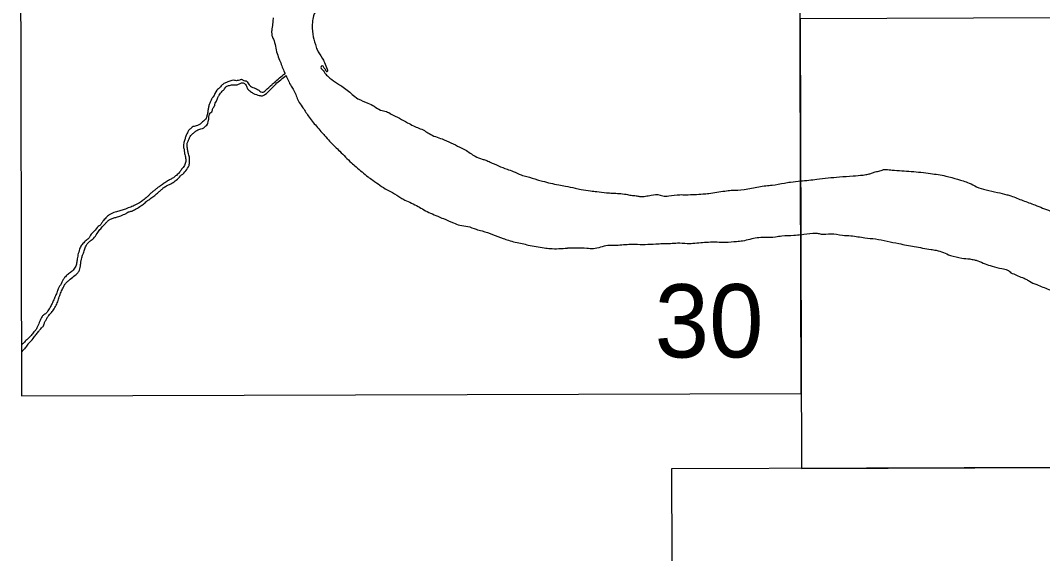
# Model space of a CAD drawing. Extents: x 3329332 to 3367211, y 631066 to 656469.
# Drawn here: x 3354026 to 3355661, y 633892 to 634743 of the extents above; entities that cross this region are included whole.
import ezdxf

# ---------------------------------------------------------------- set-up
doc = ezdxf.new("R2010")
doc.units = 0
doc.layers.add('V-ANNO-NPLT', color=7, linetype='Continuous')

msp = doc.modelspace()

# ---------------------------------------------------------------- linework, layer by layer
at = {"layer": 'V-ANNO-NPLT'}
msp.add_line((3354447.6, 634662.5), (3354449.4, 634658.6), dxfattribs=at)
for points in [[(3354028.1, 634143.6), (3355275, 634147.3), (3355272.6, 634865.5), (3354026.3, 634861.8), (3354028.1, 634143.6)], [(3355275.4, 634027.5), (3356522.5, 634032.3), (3356519.5, 634750.5), (3355273, 634745.8), (3355275.4, 634027.5)], [(3355069.9, 633308.7), (3356317.6, 633313.2), (3356314.7, 634031.4), (3355067.6, 634026.9), (3355069.9, 633308.7)]]:
    msp.add_lwpolyline(points, dxfattribs=at)
for points in [[(3354591.6, 634820.5), (3354576.7, 634813), (3354567.2, 634807.6), (3354552.7, 634799.6), (3354542.8, 634793.4), (3354530.2, 634783.9), (3354521.8, 634777.7), (3354509.6, 634767.4), (3354505.8, 634765.1), (3354501.6, 634762), (3354495.1, 634750.5), (3354493.2, 634740.6)], [(3354430.2, 634747.7), (3354429.9, 634740.1), (3354428.3, 634730.2), (3354428, 634724.4), (3354428.4, 634719.5), (3354430.7, 634713.7), (3354436.8, 634690.4), (3354440.7, 634679.7), (3354447.6, 634662.5)], [(3354493.3, 634740.9), (3354493.6, 634721.5), (3354497.9, 634705.1), (3354500.6, 634696.7), (3354509, 634683.3), (3354512.4, 634676.4), (3354516.7, 634665.7), (3354517.4, 634663.1), (3354517, 634661.5), (3354516.3, 634661.5), (3354514.8, 634663.8), (3354511.3, 634668.4), (3354509, 634671.1), (3354508.2, 634670.7), (3354507.1, 634669.9), (3354510.9, 634662.7)], [(3354377.2, 634647.7), (3354379.8, 634649.3), (3354380.6, 634649.1), (3354382.5, 634647.9), (3354385.1, 634646.9), (3354387.3, 634646.7), (3354390, 634643.5), (3354394.1, 634638.4), (3354397.7, 634636.2), (3354402.1, 634634.8), (3354405.6, 634633.2), (3354409.1, 634630.5), (3354412.9, 634628.7), (3354418.1, 634631.4), (3354428.8, 634641.1), (3354432.1, 634644.1), (3354449.4, 634658.6)], [(3354379.5, 634643.7), (3354382.7, 634643.7), (3354384.5, 634642.4), (3354387.2, 634639.4), (3354389.6, 634634.3), (3354394.4, 634629.8), (3354399.2, 634626.7), (3354408.2, 634623.6), (3354413.4, 634623.1), (3354417.3, 634625), (3354434.5, 634641.7), (3354451, 634655.2)], [(3354451, 634655.2), (3354454.8, 634646.9), (3354459.1, 634638.5), (3354463.7, 634631.6), (3354470.9, 634614.4), (3354476.7, 634605.6), (3354486.6, 634590.8), (3354492.8, 634582.7), (3354506.9, 634566), (3354512.7, 634559.5)], [(3354510.9, 634662.7), (3354515.9, 634656.2), (3354521.3, 634651.2), (3354533.1, 634642.8), (3354540.4, 634638.3), (3354556.8, 634625.3), (3354566, 634618.4), (3354582, 634611.2), (3354592, 634606.2), (3354602.3, 634600.2), (3354611.5, 634597.9), (3354619.1, 634593.7)], [(3354377.2, 634647.7), (3354372.9, 634647.2), (3354370.4, 634647.2), (3354366.4, 634647.7), (3354362.5, 634646.7), (3354359.5, 634645.9), (3354356, 634644.3), (3354352.9, 634643), (3354350.7, 634641.7), (3354347.2, 634638.7), (3354345.1, 634636.4), (3354340.6, 634631.9), (3354334.1, 634621), (3354331.6, 634617.5), (3354330.8, 634614.9)], [(3354340, 634614.3), (3354341.8, 634620.1), (3354344, 634624.1), (3354349.1, 634630.2), (3354352.8, 634634.3), (3354356.5, 634638.4), (3354362.1, 634639.8), (3354365.7, 634640.6), (3354370.7, 634640.5), (3354375.2, 634641.4), (3354379.7, 634643.7)], [(3354330.8, 634614.9), (3354327.7, 634607.4), (3354326.6, 634602.4), (3354325.7, 634596.8), (3354324.6, 634591.2), (3354322.5, 634585.9), (3354319, 634582.6), (3354313.6, 634577.8), (3354309.4, 634575.7), (3354305.6, 634574.5), (3354302.7, 634573.7), (3354299.2, 634571.3), (3354295.3, 634567.5), (3354294.2, 634565.5)], [(3354304.2, 634564.4), (3354308.1, 634567.7), (3354311.8, 634569.4), (3354315, 634570.2), (3354319.3, 634571.8), (3354321.4, 634573.6), (3354324.1, 634576.3), (3354326, 634579.5), (3354327.1, 634583.9), (3354327.5, 634587.5), (3354328.2, 634591.7), (3354329.5, 634595.1), (3354332.1, 634597.6), (3354333.2, 634600.2), (3354335.3, 634604.9), (3354336.9, 634607.6), (3354337.8, 634611.1), (3354340, 634614.3)], [(3354619.1, 634593.7), (3354645.5, 634580), (3354654.7, 634575), (3354672.2, 634567.4), (3354679.9, 634562.5), (3354700.5, 634554.1)], [(3354294.2, 634565.5), (3354290.6, 634558.5), (3354289.1, 634553), (3354287.4, 634547.1), (3354286.8, 634543.1), (3354287.9, 634537.7), (3354288.5, 634532.6), (3354290.1, 634525.5), (3354290.6, 634521.5), (3354290.6, 634518.3)], [(3354296.4, 634518.3), (3354296.5, 634525), (3354294.6, 634531.8), (3354293.5, 634537.2), (3354293, 634541), (3354292.8, 634546), (3354294.3, 634550.5), (3354296, 634554.2), (3354297.6, 634557.9), (3354299.7, 634560.6), (3354304.2, 634564.4)], [(3354512.7, 634559.5), (3354529.1, 634541.9), (3354537.1, 634534.3), (3354555.5, 634516), (3354563.2, 634509.5)], [(3354700.5, 634554.1), (3354728.8, 634541.1), (3354737.6, 634536.6), (3354753.3, 634526.3), (3354764.7, 634521.7), (3354770.4, 634520.2), (3354777.3, 634517.2)], [(3354290.6, 634518.3), (3354288.4, 634511.7), (3354283.9, 634505.6), (3354280.8, 634501), (3354275.6, 634495.9), (3354270.9, 634492.2), (3354265.9, 634489.3), (3354260.2, 634486.1), (3354254.6, 634482.2), (3354249.1, 634478.5), (3354244.5, 634475.1), (3354240, 634471.5), (3354235.7, 634468.2), (3354232.2, 634464.7), (3354229, 634461.5)], [(3354236.5, 634460.4), (3354242.8, 634465.2), (3354248, 634469.9), (3354252, 634473.1), (3354255.7, 634476.6), (3354261, 634479.7), (3354268.5, 634483.5), (3354275.5, 634488.3), (3354282.4, 634494.9), (3354289.1, 634501.3), (3354294.8, 634509.3), (3354295.9, 634511.9), (3354296.4, 634518.3)], [(3354563.2, 634509.5), (3354582.3, 634493.5), (3354589.9, 634488.1), (3354612.5, 634472.9), (3354621.3, 634468.3), (3354634.6, 634459.9), (3354640.8, 634456.5)], [(3354777.3, 634517.2), (3354804.4, 634505.7), (3354814.4, 634502.3), (3354827, 634496.6), (3354836.2, 634494), (3354853, 634489), (3354861, 634486.7), (3354887, 634480.7), (3354897.7, 634478.8), (3354913.3, 634475.4), (3354922.9, 634473.5)], [(3355273.9, 634486.9), (3355299.7, 634489.7), (3355335.8, 634493.5), (3355357.8, 634495), (3355373.7, 634496.4), (3355382.1, 634497.8), (3355387.2, 634499.2), (3355393.3, 634501.6), (3355400.8, 634503), (3355408.3, 634505.4), (3355410.6, 634505.4), (3355420.4, 634504.4), (3355450.8, 634502.2), (3355481.7, 634498.9), (3355506.1, 634494.8), (3355515.9, 634492.4)], [(3355515.9, 634492.4), (3355533.9, 634486.9), (3355543.3, 634483.6), (3355555.4, 634477.5), (3355570.4, 634472.9), (3355588.7, 634468.7), (3355603.7, 634465), (3355610.2, 634463.1), (3355629.4, 634455.7), (3355648.6, 634448.7), (3355660.8, 634443.5)], [(3354922.9, 634473.5), (3354937.8, 634471.2), (3354948.1, 634470.1), (3354963.3, 634468.2), (3354972.9, 634467.5), (3354994.7, 634465.6), (3355003.1, 634464.1), (3355010.7, 634463.3), (3355016.4, 634462.2), (3355026, 634462.6), (3355034.7, 634464.1), (3355049.3, 634464.5), (3355053.5, 634463), (3355063, 634463), (3355080.6, 634465), (3355090.9, 634465), (3355117.6, 634466.2), (3355127.1, 634467)], [(3355127.1, 634467), (3355152.7, 634470.9), (3355163, 634472), (3355183.6, 634473.2), (3355195.5, 634475.5), (3355218.4, 634479.4), (3355228.3, 634480.2), (3355248.1, 634483.6), (3355257.7, 634485.2), (3355273.9, 634486.9)], [(3354229, 634461.5), (3354222.6, 634456.1), (3354216.6, 634452.2), (3354208.2, 634447.5), (3354200.7, 634444.6), (3354192.4, 634441.3), (3354185.2, 634439.2), (3354177.9, 634437.1), (3354169.4, 634433.5), (3354164.5, 634429.7)], [(3354165, 634422.3), (3354169.1, 634425.4), (3354174.4, 634427.5), (3354180, 634429.1), (3354186.7, 634431.2), (3354191.3, 634433.3), (3354195.2, 634435), (3354198.2, 634437.1), (3354200.1, 634437.8), (3354205.7, 634439.4), (3354211.5, 634442.6), (3354219, 634447.1), (3354224.2, 634451.1), (3354229.7, 634455.7), (3354236.5, 634460.4)], [(3354640.8, 634456.5), (3354662.2, 634446.2), (3354671.3, 634440.9), (3354693.5, 634430.6), (3354702.7, 634426.8), (3354718.7, 634420), (3354729, 634416.2), (3354741.6, 634414.3), (3354755, 634409.7)], [(3355660.8, 634443.5), (3355673.6, 634438.9), (3355699.4, 634426.3), (3355709.2, 634422.6), (3355715.3, 634421.2), (3355717.2, 634419.3), (3355718.1, 634415.5), (3355718.1, 634414.1), (3355723.8, 634410.9), (3355754.7, 634395), (3355784.2, 634379.1), (3355798.2, 634372.1)], [(3354164.5, 634429.7), (3354159, 634423.6), (3354156, 634419.3), (3354153.3, 634416), (3354150.6, 634414.1), (3354144, 634406.6), (3354138.4, 634400.3), (3354136.1, 634396.2), (3354131.4, 634391.8), (3354126.3, 634387), (3354122.2, 634381.4), (3354120.7, 634378)], [(3354128.6, 634377.1), (3354131.3, 634383.5), (3354133.8, 634387.5), (3354138.5, 634391.5), (3354142.9, 634395.2), (3354149, 634402.8), (3354153.5, 634409.2), (3354158.4, 634415.1), (3354161.8, 634418.5), (3354165, 634422.3)], [(3354755, 634409.7), (3354764.5, 634407.1), (3354781.4, 634401.4), (3354798.2, 634395.3), (3354806.6, 634392.2), (3354828.7, 634386.9), (3354838.3, 634384.6), (3354863.9, 634380.1), (3354873.4, 634379), (3354900.9, 634379.8)], [(3355274.2, 634401), (3355263.2, 634399.6), (3355243.7, 634398.8), (3355233.8, 634397.2), (3355215.8, 634396.8), (3355204.4, 634396), (3355181.1, 634391), (3355171.6, 634389.9), (3355153.6, 634388.7), (3355140.3, 634389), (3355129.6, 634389), (3355104.8, 634387.1), (3355092.5, 634386.7), (3355076.9, 634387.4), (3355065.8, 634386.6)], [(3355274.2, 634401), (3355293.4, 634403.5), (3355300.4, 634403.5), (3355306.5, 634402.1), (3355322.4, 634402.6), (3355340.6, 634400.3), (3355354.2, 634399.4), (3355376.7, 634396.2), (3355393.5, 634394.3), (3355430.9, 634386.9), (3355455.7, 634382.3), (3355482.4, 634377.6), (3355490.8, 634376.2), (3355513.3, 634367.9)], [(3354120.7, 634378), (3354118.3, 634368.7), (3354116.9, 634360.6), (3354115.8, 634353.9), (3354113, 634347.6), (3354107.4, 634341.8), (3354102.1, 634337.8), (3354097, 634332.7), (3354094.1, 634328.7)], [(3354104, 634328.5), (3354111.9, 634335.1), (3354118.1, 634340.2), (3354120.6, 634344.4), (3354122.4, 634353.7), (3354123.3, 634359.6), (3354124.3, 634364.4), (3354126.3, 634369.7), (3354128.6, 634377.1)], [(3355065.8, 634386.6), (3355053.2, 634386.6), (3355042.5, 634385.8), (3355008.6, 634385.3), (3354999.4, 634385.3), (3354976.1, 634383.8), (3354965.4, 634383.7), (3354942.5, 634378.7), (3354931.8, 634379.1), (3354900.9, 634379.8)], [(3355513.3, 634367.9), (3355531.8, 634363.7), (3355544.4, 634362.3), (3355551.9, 634360.9), (3355557.1, 634359.5), (3355568.8, 634354.4), (3355580, 634351.1), (3355595.9, 634346.9), (3355604.8, 634344.6), (3355610, 634340.4)], [(3354094.7, 634329.5), (3354090.1, 634320.7), (3354086, 634312.8), (3354085.2, 634310.2), (3354083.9, 634306.6), (3354080.7, 634299.8), (3354078.2, 634293.9), (3354075.3, 634288.1), (3354072.3, 634282.5), (3354070.1, 634279.6), (3354068.8, 634277.2), (3354065.4, 634274.3)], [(3354073.6, 634274.5), (3354078.1, 634279.6), (3354082.2, 634286.4), (3354086, 634294.1), (3354088.4, 634301.9), (3354091.3, 634309.5), (3354094.5, 634316.3), (3354096.7, 634320.8), (3354099.9, 634324.8), (3354104, 634328.5)], [(3355610, 634340.4), (3355628.5, 634332.5), (3355634.1, 634330.2), (3355639.7, 634326.9), (3355651.4, 634321.3), (3355670.6, 634313.8), (3355683.3, 634308.2), (3355692.6, 634303.6), (3355695.9, 634300.8), (3355696.8, 634298), (3355704.8, 634295.2), (3355710.4, 634292.8), (3355722.6, 634284), (3355732, 634276.9), (3355740.4, 634270.9)], [(3354065.4, 634274.3), (3354062.6, 634272.3), (3354059.4, 634267.8), (3354057.1, 634263), (3354055.7, 634258.6), (3354053.8, 634254.5), (3354051.2, 634249.8), (3354047.9, 634245.8), (3354043.3, 634240.2), (3354037.7, 634234.3), (3354032.6, 634229.6), (3354030.5, 634227.5)], [(3354039.6, 634227.7), (3354046.9, 634235.4), (3354050.9, 634241.2), (3354055.2, 634246.3), (3354058.8, 634251), (3354061.6, 634253.7), (3354063.1, 634255.8), (3354064.3, 634258.8), (3354064.8, 634260.7), (3354067.5, 634265.1), (3354069.9, 634269.9), (3354073.6, 634274.5)], [(3354041.3, 634229.4), (3354038, 634226.1), (3354036.1, 634223.2), (3354033.7, 634220.2), (3354031.6, 634217.6), (3354027.8, 634213.9)], [(3354030.5, 634227.5), (3354028.9, 634225.8), (3354027.8, 634224.8)]]:
    msp.add_spline(points, degree=3, dxfattribs=at)

# ---------------------------------------------------------------- texts
msp.add_text('30', height=117, rotation=0.1083, dxfattribs=at).set_placement((3355040.6, 634204.9))

doc.saveas('drawing.dxf')
